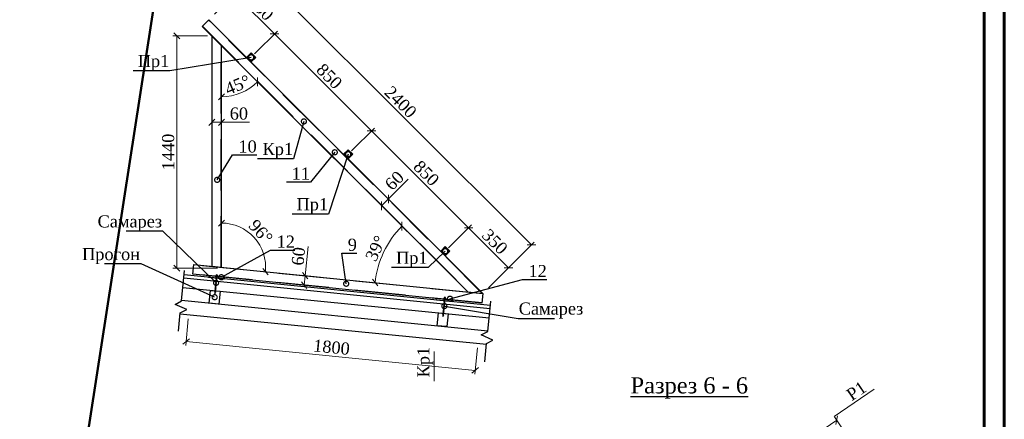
# Model space of a CAD drawing. Header units: millimetres. Extents: x 2063114 to 14983986, y -126020516 to 213791.
# Tile 356 of 656: x 2506723 to 2531119, y -1267248 to -1257336. Entities that reach past the tile are written whole.
import ezdxf
from ezdxf import colors
from ezdxf.entities.mleader import LeaderData, LeaderLine
from ezdxf.math import Vec2, Vec3

# ---------------------------------------------------------------- set-up
doc = ezdxf.new("R2010")
doc.units = ezdxf.units.MM
doc.linetypes.add('DASHED', pattern=[19.05, 12.7, -6.35])
doc.layers.get('Defpoints').update_dxf_attribs({"color": 6, "lineweight": 35})
for name, color, linetype, lineweight in [('_0', 7, 'Continuous', 20), ('Wall', 16, 'Continuous', 40), ('раз.нар', 250, 'Continuous', 20)]:
    doc.layers.add(name, color=color, linetype=linetype, lineweight=lineweight)
doc.layers.add('_print', color=6, linetype='Continuous', lineweight=60, plot=False)
doc.layers.add('ASO-TEXT', color=164, linetype='Continuous')
doc.layers.add('PDF_Text', color=7, linetype='Continuous')
doc.styles.add('TIMES', font='times.ttf')
doc.styles.add('Times New Roman', font='times.ttf')
doc.dimstyles.new('Миржалол100', dxfattribs={"dimtxt": 300, "dimasz": 150, "dimexe": 100, "dimexo": 100, "dimgap": 63, "dimtad": 1, "dimdec": 0, "dimtxsty": 'Times New Roman', "dimblk": 'OBLIQUE', "dimcen": 100, "dimclrd": 256, "dimclre": 256, "dimclrt": 256, "dimadec": 0, "dimazin": 0, "dimtfac": 1, "dimtdec": 0, "dimtmove": 1, "dimatfit": 3, "dimfxl": 800, "dimlwd": 13, "dimlwe": 13, "dimarcsym": 0})
doc.dimstyles.new('Миржалол25', dxfattribs={"dimtxt": 300, "dimasz": 150, "dimexe": 100, "dimexo": 100, "dimgap": 63, "dimtad": 1, "dimdec": 0, "dimlfac": 0.25, "dimtxsty": 'Times New Roman', "dimblk": 'OBLIQUE', "dimcen": 100, "dimclrd": 256, "dimclre": 256, "dimclrt": 256, "dimadec": 0, "dimazin": 0, "dimtfac": 1, "dimtdec": 0, "dimtmove": 1, "dimatfit": 3, "dimfxl": 800, "dimlwd": 13, "dimlwe": 13, "dimarcsym": 0})

# ---------------------------------------------------------------- blocks, each defined once
blk = doc.blocks.new('_Oblique')
at = {"color": 0, "linetype": 'ByBlock', "lineweight": -2}
blk.add_line((-0.5, -0.5), (0.5, 0.5), dxfattribs=at)
blk = doc.blocks.new('*D3055')
at = {"linetype": 'Continuous', "lineweight": 13, "transparency": 16777216}
for p, q in [((2511553, -1257196), (2512119, -1256630)), ((2513038, -1257691), (2512048, -1256701)), ((2512543, -1258186), (2513109, -1257620))]:
    blk.add_line(p, q, dxfattribs=at)
at = {"layer": 'Defpoints', "color": 0, "lineweight": 30, "transparency": 16777216}
for p in [(2512048, -1256701), (2511482, -1257266), (2512472, -1258256)]:
    blk.add_point(p, dxfattribs=at)
at = {"lineweight": 13, "transparency": 16777216, "xscale": 150, "yscale": 150, "zscale": 150}
for p, rotation in [((2512048, -1256701), 134.9999999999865), ((2513038, -1257691), 314.9999999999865)]:
    blk.add_blockref('_Oblique', p, dxfattribs=dict(at, rotation=rotation))
at = {"transparency": 16777216, "insert": (2512696, -1257043), "char_height": 300, "attachment_point": 5, "rotation": 315, "style": 'Times New Roman'}
blk.add_mtext('350', dxfattribs=at)
blk = doc.blocks.new('*D3056')
at = {"linetype": 'Continuous', "lineweight": 13, "transparency": 16777216}
for p, q in [((2512543, -1258186), (2513109, -1257620)), ((2513038, -1257691), (2515442, -1260095)), ((2514947, -1260590), (2515513, -1260024))]:
    blk.add_line(p, q, dxfattribs=at)
at = {"layer": 'Defpoints', "color": 0, "lineweight": 30, "transparency": 16777216}
for p in [(2512472, -1258256), (2515442, -1260095), (2514877, -1260660)]:
    blk.add_point(p, dxfattribs=at)
at = {"lineweight": 13, "transparency": 16777216, "xscale": 150, "yscale": 150, "zscale": 150}
for p, rotation in [((2513038, -1257691), 135), ((2515442, -1260095), 315)]:
    blk.add_blockref('_Oblique', p, dxfattribs=dict(at, rotation=rotation))
at = {"transparency": 16777216, "insert": (2514393, -1258740), "char_height": 300, "attachment_point": 5, "rotation": 315, "style": 'Times New Roman'}
blk.add_mtext('850', dxfattribs=at)
blk = doc.blocks.new('*D3057')
at = {"linetype": 'Continuous', "lineweight": 13, "transparency": 16777216}
for p, q in [((2514947, -1260590), (2515513, -1260024)), ((2515442, -1260095), (2517846, -1262499)), ((2517351, -1262994), (2517917, -1262428))]:
    blk.add_line(p, q, dxfattribs=at)
at = {"layer": 'Defpoints', "color": 0, "lineweight": 30, "transparency": 16777216}
for p in [(2514877, -1260660), (2517846, -1262499), (2517281, -1263065)]:
    blk.add_point(p, dxfattribs=at)
at = {"lineweight": 13, "transparency": 16777216, "xscale": 150, "yscale": 150, "zscale": 150}
for p, rotation in [((2515442, -1260095), 135.0000000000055), ((2517846, -1262499), 315.0000000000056)]:
    blk.add_blockref('_Oblique', p, dxfattribs=dict(at, rotation=rotation))
at = {"transparency": 16777216, "insert": (2516797, -1261144), "char_height": 300, "attachment_point": 5, "rotation": 315, "style": 'Times New Roman'}
blk.add_mtext('850', dxfattribs=at)
blk = doc.blocks.new('*D3058')
at = {"linetype": 'Continuous', "lineweight": 13, "transparency": 16777216}
for p, q in [((2517351, -1262994), (2517917, -1262428)), ((2518836, -1263489), (2517846, -1262499)), ((2518341, -1263984), (2518907, -1263418))]:
    blk.add_line(p, q, dxfattribs=at)
at = {"layer": 'Defpoints', "color": 0, "lineweight": 30, "transparency": 16777216}
for p in [(2517846, -1262499), (2517281, -1263065), (2518271, -1264055)]:
    blk.add_point(p, dxfattribs=at)
at = {"lineweight": 13, "transparency": 16777216, "xscale": 150, "yscale": 150, "zscale": 150}
for p, rotation in [((2517846, -1262499), 135.0000000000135), ((2518836, -1263489), 315.0000000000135)]:
    blk.add_blockref('_Oblique', p, dxfattribs=dict(at, rotation=rotation))
at = {"transparency": 16777216, "insert": (2518494, -1262841), "char_height": 300, "attachment_point": 5, "rotation": 315, "style": 'Times New Roman'}
blk.add_mtext('350', dxfattribs=at)
blk = doc.blocks.new('*D3059')
at = {"linetype": 'Continuous', "lineweight": 13, "transparency": 16777216}
for p, q in [((2511553, -1257196), (2512685, -1256064)), ((2512614, -1256135), (2519402, -1262923)), ((2518341, -1263984), (2519473, -1262852))]:
    blk.add_line(p, q, dxfattribs=at)
at = {"layer": 'Defpoints', "color": 0, "lineweight": 30, "transparency": 16777216}
for p in [(2511482, -1257266), (2519402, -1262923), (2518271, -1264055)]:
    blk.add_point(p, dxfattribs=at)
at = {"lineweight": 13, "transparency": 16777216, "xscale": 150, "yscale": 150, "zscale": 150}
for p, rotation in [((2512614, -1256135), 135.000000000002), ((2519402, -1262923), 315.000000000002)]:
    blk.add_blockref('_Oblique', p, dxfattribs=dict(at, rotation=rotation))
at = {"transparency": 16777216, "insert": (2516160, -1259377), "char_height": 300, "attachment_point": 5, "rotation": 315, "style": 'Times New Roman'}
blk.add_mtext('2400', dxfattribs=at)
blk = doc.blocks.new('_DotSmall')
at = {"color": 0, "linetype": 'ByBlock', "const_width": 0.5}
blk.add_lwpolyline([(-0.0625, 0, 1), (0.0625, 0, 1)], format="xyb", close=True, dxfattribs=at)
blk = doc.blocks.new('*D3060')
at = {"linetype": 'Continuous', "lineweight": 13, "transparency": 16777216}
for p, q in [((2516348, -1261292), (2515857, -1261783)), ((2515857, -1261783), (2515688, -1261952))]:
    blk.add_line(p, q, dxfattribs=at)
at = {"layer": 'Defpoints', "color": 0, "lineweight": 30, "transparency": 16777216}
for p in [(2515688, -1261952), (2515688, -1261952), (2515857, -1261783)]:
    blk.add_point(p, dxfattribs=at)
at = {"lineweight": 13, "transparency": 16777216, "xscale": 150, "yscale": 150, "zscale": 150}
for p, rotation in [((2515857, -1261783), 45.00000000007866), ((2515688, -1261952), 225.0000000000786)]:
    blk.add_blockref('_Oblique', p, dxfattribs=dict(at, rotation=rotation))
at = {"transparency": 16777216, "insert": (2516007, -1261328), "char_height": 300, "attachment_point": 5, "rotation": 45, "style": 'Times New Roman'}
blk.add_mtext('60', dxfattribs=at)
blk = doc.blocks.new('*D3061')
at = {"linetype": 'Continuous', "lineweight": 13, "transparency": 16777216}
blk.add_arc((2511720, -1257985), 1265, 270, 315, dxfattribs=at)
at = {"layer": 'Defpoints', "color": 0, "lineweight": 30, "transparency": 16777216}
for p in [(2511242, -1257507), (2511720, -1257985), (2512047, -1259206), (2511720, -1263782), (2517788, -1264053)]:
    blk.add_point(p, dxfattribs=at)
at = {"lineweight": 13, "transparency": 16777216, "xscale": 150, "yscale": 150, "zscale": 150}
for p, rotation in [((2512614, -1258879), 45.00000000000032), ((2511720, -1259249), 180.0000000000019)]:
    blk.add_blockref('_Oblique', p, dxfattribs=dict(at, rotation=rotation))
at = {"transparency": 16777216, "insert": (2512121, -1258954), "char_height": 300, "attachment_point": 5, "rotation": 22.5, "style": 'Times New Roman'}
blk.add_mtext('45°', dxfattribs=at)
blk = doc.blocks.new('*D3062')
at = {"linetype": 'Continuous', "lineweight": 13, "transparency": 16777216}
for p, q in [((2511380, -1257737), (2510519, -1257737)), ((2510619, -1257737), (2510619, -1263497)), ((2511620, -1263497), (2510519, -1263497))]:
    blk.add_line(p, q, dxfattribs=at)
at = {"layer": 'Defpoints', "color": 0, "lineweight": 30, "transparency": 16777216}
for p in [(2511480, -1257737), (2510619, -1263497), (2511720, -1263497)]:
    blk.add_point(p, dxfattribs=at)
at = {"lineweight": 13, "transparency": 16777216, "xscale": 150, "yscale": 150, "zscale": 150}
for p, rotation in [((2510619, -1257737), 90), ((2510619, -1263497), 270)]:
    blk.add_blockref('_Oblique', p, dxfattribs=dict(at, rotation=rotation))
at = {"transparency": 16777216, "insert": (2510403, -1260617), "char_height": 300, "attachment_point": 5, "rotation": 90, "style": 'Times New Roman'}
blk.add_mtext('1440', dxfattribs=at)
blk = doc.blocks.new('*D3063')
at = {"linetype": 'Continuous', "lineweight": 13, "transparency": 16777216}
for p, q in [((2511480, -1259795), (2511480, -1259782)), ((2511720, -1259795), (2511720, -1259782)), ((2511480, -1259882), (2511720, -1259882)), ((2512420, -1259882), (2511720, -1259882))]:
    blk.add_line(p, q, dxfattribs=at)
at = {"layer": 'Defpoints', "color": 0, "lineweight": 30, "transparency": 16777216}
for p in [(2511480, -1259895), (2511720, -1259882), (2511720, -1259895)]:
    blk.add_point(p, dxfattribs=at)
at = {"lineweight": 13, "transparency": 16777216, "xscale": 150, "yscale": 150, "zscale": 150, "rotation": 180}
blk.add_blockref('_Oblique', (2511480, -1259882), dxfattribs=at)
at = {"lineweight": 13, "transparency": 16777216, "xscale": 150, "yscale": 150, "zscale": 150}
blk.add_blockref('_Oblique', (2511720, -1259882), dxfattribs=at)
at = {"transparency": 16777216, "insert": (2512153, -1259666), "char_height": 300, "attachment_point": 5, "style": 'Times New Roman'}
blk.add_mtext('60', dxfattribs=at)
blk = doc.blocks.new('akjjd123')
for p, q in [((794625.2, 421137.2), (794625.2, 421143.5)), ((794630.8, 421143.5), (794630.8, 421137.3))]:
    blk.add_line(p, q)
for points in [[(794639.1, 421128.5), (794616.7, 421128.4), (794616.7, 421132.2), (794639, 421132.3)], [(794639.1, 421128.5), (794616.7, 421128.4), (794616.7, 421132.2), (794639, 421132.3)], [(794633.6, 421137.3), (794622.4, 421137.2), (794622.4, 421143.5), (794633.6, 421143.5)], [(794631, 421099.8), (794625.4, 421101.6), (794623.5, 421102.5), (794625.4, 421103.5), (794631, 421101.6), (794632.8, 421100.7)], [(794631, 421099.8), (794625.4, 421101.6), (794623.5, 421102.5), (794625.4, 421103.5), (794631, 421101.6), (794632.8, 421100.7)], [(794631, 421075.9), (794625.4, 421077.7), (794623.5, 421078.7), (794625.4, 421079.6), (794631, 421077.8), (794632.8, 421076.8)], [(794631, 421075.9), (794625.4, 421077.7), (794623.5, 421078.7), (794625.4, 421079.6), (794631, 421077.8), (794632.8, 421076.8)], [(794631.1, 421115.7), (794625.5, 421117.5), (794623.6, 421118.5), (794625.5, 421119.4), (794631.1, 421117.6), (794632.9, 421116.6)], [(794631.1, 421115.7), (794625.5, 421117.5), (794623.6, 421118.5), (794625.5, 421119.4), (794631.1, 421117.6), (794632.9, 421116.6)], [(794631.1, 421111.9), (794625.5, 421113.8), (794623.6, 421114.7), (794625.5, 421115.6), (794631.1, 421113.8), (794632.9, 421112.9)], [(794631, 421107.7), (794625.4, 421109.6), (794623.6, 421110.5), (794625.4, 421111.4), (794631, 421109.6), (794632.9, 421108.7)], [(794631, 421107.7), (794625.4, 421109.6), (794623.6, 421110.5), (794625.4, 421111.4), (794631, 421109.6), (794632.9, 421108.7)], [(794631, 421104), (794625.4, 421105.8), (794623.6, 421106.7), (794625.4, 421107.7), (794631, 421105.8), (794632.9, 421104.9)], [(794631.1, 421091.8), (794625.5, 421093.7), (794623.6, 421094.6), (794625.5, 421095.5), (794631.1, 421093.7), (794632.9, 421092.8)], [(794631.1, 421091.8), (794625.5, 421093.7), (794623.6, 421094.6), (794625.5, 421095.5), (794631.1, 421093.7), (794632.9, 421092.8)], [(794631.1, 421088.1), (794625.5, 421089.9), (794623.6, 421090.8), (794625.5, 421091.8), (794631.1, 421089.9), (794632.9, 421089)], [(794631, 421083.9), (794625.4, 421085.7), (794623.6, 421086.6), (794625.4, 421087.6), (794631, 421085.7), (794632.9, 421084.8)], [(794631, 421083.9), (794625.4, 421085.7), (794623.6, 421086.6), (794625.4, 421087.6), (794631, 421085.7), (794632.9, 421084.8)], [(794631, 421080.1), (794625.4, 421081.9), (794623.6, 421082.9), (794625.4, 421083.8), (794631, 421082), (794632.9, 421081)], [(794631.1, 421119.9), (794625.5, 421121.7), (794623.7, 421122.6), (794625.5, 421123.6), (794631.1, 421121.7), (794633, 421120.8)], [(794631.1, 421096), (794625.5, 421097.9), (794623.7, 421098.8), (794625.5, 421099.7), (794631.1, 421097.9), (794633, 421097)], [(794626, 421128.5), (794629.7, 421128.5), (794630, 420993.3), (794628.2, 420984.5), (794626.2, 420993.3)], [(794630.9, 421052.5), (794625.3, 421054.4), (794623.4, 421055.3), (794625.3, 421056.2), (794630.9, 421054.4), (794632.8, 421053.5)], [(794630.9, 421052.5), (794625.3, 421054.4), (794623.4, 421055.3), (794625.3, 421056.2), (794630.9, 421054.4), (794632.8, 421053.5)], [(794631, 421072.1), (794625.4, 421074), (794623.5, 421074.9), (794625.4, 421075.9), (794631, 421074), (794632.8, 421073.1)], [(794631, 421072.1), (794625.4, 421074), (794623.5, 421074.9), (794625.4, 421075.9), (794631, 421074), (794632.8, 421073.1)], [(794630.9, 421068), (794625.3, 421069.8), (794623.5, 421070.7), (794625.3, 421071.7), (794630.9, 421069.8), (794632.8, 421068.9)], [(794630.9, 421068), (794625.3, 421069.8), (794623.5, 421070.7), (794625.3, 421071.7), (794630.9, 421069.8), (794632.8, 421068.9)], [(794631, 421064.2), (794625.4, 421066.1), (794623.5, 421067), (794625.3, 421067.9), (794630.9, 421066.1), (794632.8, 421065.2)], [(794631, 421064.2), (794625.4, 421066.1), (794623.5, 421067), (794625.3, 421067.9), (794630.9, 421066.1), (794632.8, 421065.2)], [(794631, 421060.5), (794625.4, 421062.3), (794623.5, 421063.3), (794625.4, 421064.2), (794631, 421062.4), (794632.8, 421061.4)], [(794631, 421060.5), (794625.4, 421062.3), (794623.5, 421063.3), (794625.4, 421064.2), (794631, 421062.4), (794632.8, 421061.4)], [(794631, 421056.7), (794625.4, 421058.6), (794623.5, 421059.5), (794625.4, 421060.4), (794631, 421058.6), (794632.8, 421057.7)], [(794631, 421056.7), (794625.4, 421058.6), (794623.5, 421059.5), (794625.4, 421060.4), (794631, 421058.6), (794632.8, 421057.7)], [(794630.9, 421048.8), (794625.3, 421050.6), (794623.5, 421051.6), (794625.3, 421052.5), (794630.9, 421050.7), (794632.8, 421049.7)], [(794630.9, 421048.8), (794625.3, 421050.6), (794623.5, 421051.6), (794625.3, 421052.5), (794630.9, 421050.7), (794632.8, 421049.7)], [(794631, 421045.1), (794625.4, 421046.9), (794623.5, 421047.8), (794625.3, 421048.8), (794630.9, 421046.9), (794632.8, 421046)], [(794631, 421045.1), (794625.4, 421046.9), (794623.5, 421047.8), (794625.3, 421048.8), (794630.9, 421046.9), (794632.8, 421046)], [(794631, 421041.3), (794625.4, 421043.2), (794623.5, 421044.1), (794625.4, 421045.1), (794631, 421043.2), (794632.8, 421042.3)], [(794631, 421041.3), (794625.4, 421043.2), (794623.5, 421044.1), (794625.4, 421045.1), (794631, 421043.2), (794632.8, 421042.3)], [(794631, 421037.6), (794625.4, 421039.5), (794623.5, 421040.4), (794625.4, 421041.3), (794631, 421039.5), (794632.8, 421038.6)], [(794631, 421037.6), (794625.4, 421039.5), (794623.5, 421040.4), (794625.4, 421041.3), (794631, 421039.5), (794632.8, 421038.6)], [(794631, 421033.9), (794625.4, 421035.7), (794623.5, 421036.6), (794625.4, 421037.6), (794631, 421035.7), (794632.9, 421034.8)], [(794631, 421030.2), (794625.4, 421032), (794623.5, 421032.9), (794625.4, 421033.9), (794631, 421032), (794632.9, 421031.1)], [(794631, 421026.4), (794625.4, 421028.3), (794623.6, 421029.2), (794625.4, 421030.1), (794631, 421028.3), (794632.9, 421027.4)], [(794631.1, 421022.7), (794625.5, 421024.5), (794623.6, 421025.5), (794625.4, 421026.4), (794631, 421024.6), (794632.9, 421023.6)], [(794631.1, 421019), (794625.5, 421020.8), (794623.6, 421021.7), (794625.5, 421022.7), (794631.1, 421020.8), (794632.9, 421019.9)], [(794631.1, 421015.2), (794625.5, 421017.1), (794623.6, 421018), (794625.5, 421018.9), (794631.1, 421017.1), (794632.9, 421016.2)], [(794631.1, 421011.5), (794625.5, 421013.3), (794623.6, 421014.3), (794625.5, 421015.2), (794631.1, 421013.4), (794633, 421012.4)], [(794631.1, 421007.8), (794625.5, 421009.6), (794623.6, 421010.5), (794625.5, 421011.5), (794631.1, 421009.6), (794633, 421008.7)], [(794631.1, 421004), (794625.5, 421005.9), (794623.7, 421006.8), (794625.5, 421007.7), (794631.1, 421005.9), (794633, 421005)], [(794631.2, 421000.3), (794625.5, 421002.2), (794623.7, 421003.1), (794625.5, 421004), (794631.1, 421002.2), (794633, 421001.3)], [(794631.2, 420996.6), (794625.6, 420998.4), (794623.7, 420999.3), (794625.6, 421000.3), (794631.2, 420998.4), (794633, 420997.5)]]:
    blk.add_lwpolyline(points, close=True)
blk.add_lwpolyline([(794639.1, 421128.5), (794616.7, 421128.4)])
for start, end in [(135.05437, 180.25318), (0.25318, 41.39846)]:
    blk.add_arc((794627.9, 421132.2), 7.66, start, end)
blk.add_solid([(794628.2, 420984.5), (794630, 420993.3), (794628.3, 420993.8)])
blk = doc.blocks.new('*D3064')
at = {"linetype": 'Continuous', "lineweight": 13, "transparency": 16777216}
for p, q in [((2510901, -1264756), (2510835, -1265416)), ((2518009, -1266033), (2510845, -1265316)), ((2518065, -1265472), (2517999, -1266132))]:
    blk.add_line(p, q, dxfattribs=at)
at = {"layer": 'Defpoints', "color": 0, "lineweight": 30, "transparency": 16777216}
for p in [(2510911, -1264656), (2510845, -1265316), (2518075, -1265373)]:
    blk.add_point(p, dxfattribs=at)
at = {"lineweight": 13, "transparency": 16777216, "xscale": 150, "yscale": 150, "zscale": 150}
for p, rotation in [((2510845, -1265316), 174.2894069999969), ((2518009, -1266033), 354.289406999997)]:
    blk.add_blockref('_Oblique', p, dxfattribs=dict(at, rotation=rotation))
at = {"transparency": 16777216, "insert": (2514449, -1265460), "char_height": 300, "attachment_point": 5, "rotation": 354.2894, "style": 'Times New Roman'}
blk.add_mtext('1800', dxfattribs=at)
blk = doc.blocks.new('*D3065')
at = {"linetype": 'Continuous', "lineweight": 13, "transparency": 16777216}
for p, q in [((2511720, -1262676), (2511720, -1262280)), ((2512792, -1263584), (2512911, -1263596))]:
    blk.add_line(p, q, dxfattribs=at)
blk.add_arc((2511720, -1263477), 1097, 354.2894, 90, dxfattribs=at)
at = {"layer": 'Defpoints', "color": 0, "lineweight": 30, "transparency": 16777216}
for p in [(2511720, -1262776), (2512704, -1262993), (2511720, -1263477), (2511720, -1263477), (2512692, -1263574)]:
    blk.add_point(p, dxfattribs=at)
at = {"lineweight": 13, "transparency": 16777216, "xscale": 150, "yscale": 150, "zscale": 150}
for p, rotation in [((2511720, -1262380), 180.0000000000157), ((2512812, -1263586), 264.2894070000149)]:
    blk.add_blockref('_Oblique', p, dxfattribs=dict(at, rotation=rotation))
at = {"transparency": 16777216, "insert": (2512694, -1262596), "char_height": 300, "attachment_point": 5, "rotation": 312.1447, "style": 'Times New Roman'}
blk.add_mtext('96°', dxfattribs=at)
blk = doc.blocks.new('*D3072')
at = {"linetype": 'Continuous', "lineweight": 13, "transparency": 16777216}
for p, q in [((2516323, -1262587), (2516122, -1262387)), ((2515538, -1263859), (2515430, -1263848))]:
    blk.add_line(p, q, dxfattribs=at)
blk.add_arc((2517823, -1264088), 2305, 135, 174.2894, dxfattribs=at)
at = {"layer": 'Defpoints', "color": 0, "lineweight": 30, "transparency": 16777216}
for p in [(2516393, -1262658), (2515866, -1262869), (2515637, -1263869), (2517823, -1264088), (2518200, -1264125)]:
    blk.add_point(p, dxfattribs=at)
at = {"lineweight": 13, "transparency": 16777216, "xscale": 150, "yscale": 150, "zscale": 150}
for p, rotation in [((2516193, -1262458), 44.999999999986), ((2515529, -1263858), 264.2894069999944)]:
    blk.add_blockref('_Oblique', p, dxfattribs=dict(at, rotation=rotation))
at = {"transparency": 16777216, "insert": (2515545, -1263008), "char_height": 300, "attachment_point": 5, "rotation": 64.6447, "style": 'Times New Roman'}
blk.add_mtext('39°', dxfattribs=at)
blk = doc.blocks.new('*D3073')
at = {"linetype": 'Continuous', "lineweight": 13, "transparency": 16777216}
for p, q in [((2513870, -1262960), (2513798, -1263685)), ((2514172, -1263722), (2513698, -1263675)), ((2513774, -1263924), (2513798, -1263685)), ((2514148, -1263961), (2513674, -1263914))]:
    blk.add_line(p, q, dxfattribs=at)
at = {"layer": 'Defpoints', "color": 0, "lineweight": 30, "transparency": 16777216}
for p in [(2513798, -1263685), (2514272, -1263732), (2514248, -1263971)]:
    blk.add_point(p, dxfattribs=at)
at = {"lineweight": 13, "transparency": 16777216, "xscale": 150, "yscale": 150, "zscale": 150}
for p, rotation in [((2513798, -1263685), 84.28940700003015), ((2513774, -1263924), 264.2894070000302)]:
    blk.add_blockref('_Oblique', p, dxfattribs=dict(at, rotation=rotation))
at = {"transparency": 16777216, "insert": (2513629, -1263204), "char_height": 300, "attachment_point": 5, "rotation": 84.2894, "style": 'Times New Roman'}
blk.add_mtext('60', dxfattribs=at)
blk = doc.blocks.new('*D3074')
at = {"linetype": 'Continuous', "lineweight": 13, "transparency": 16777216}
for p, q in [((2526967, -1267268), (2519284, -1272492)), ((2527724, -1268381), (2526911, -1267185)), ((2520041, -1273605), (2519228, -1272410))]:
    blk.add_line(p, q, dxfattribs=at)
at = {"layer": 'Defpoints', "color": 0, "lineweight": 30, "transparency": 16777216}
for p in [(2527780, -1268464), (2519284, -1272492), (2520097, -1273688)]:
    blk.add_point(p, dxfattribs=at)
at = {"lineweight": 13, "transparency": 16777216, "xscale": 150, "yscale": 150, "zscale": 150}
for p, rotation in [((2526967, -1267268), 34.21570213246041), ((2519284, -1272492), 214.2157021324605)]:
    blk.add_blockref('_Oblique', p, dxfattribs=dict(at, rotation=rotation))
at = {"transparency": 16777216, "insert": (2523004, -1269702), "char_height": 300, "attachment_point": 5, "rotation": 34.2157, "style": 'Times New Roman'}
blk.add_mtext('2120', dxfattribs=at)
blk = doc.blocks.new('*U1590')
at = {"color": 0, "ltscale": 25}
blk.add_lwpolyline([(-59400, 42000), (0, 42000), (0, 0), (-59400, 0)], close=True, dxfattribs=at)
at = {"color": 0, "lineweight": 60, "ltscale": 25}
blk.add_lwpolyline([(-57400, 41500), (-500, 41500), (-500, 500), (-57400, 500)], close=True, dxfattribs=at)

msp = doc.modelspace()

# ---------------------------------------------------------------- linework, layer by layer
at = {"color": 0, "linetype": 'Continuous', "lineweight": 13}
for p, q in [((2516988.25955, -1265562.46542), (2516988.25955, -1266303.5149)), ((2527894.76929, -1266503.49403), (2526904.85745, -1267176.63408))]:
    msp.add_line(p, q, dxfattribs=at)
at = {"color": 0, "lineweight": 30}
for points in [[(2511242.075, -1257506.71088), (2517822.88211, -1264087.51799), (2518200.00572, -1264125.23035), (2511411.78062, -1257337.00525)], [(2511720.00572, -1263477.23037), (2511720.00572, -1257984.64161), (2511480.00572, -1257744.64161), (2511480.00572, -1263453.23037)], [(2518176.12483, -1264364.03928), (2511011.85706, -1263647.61252), (2511035.73795, -1263408.80359), (2518200.00572, -1264125.23035)], [(2511401.75696, -1263724.38555), (2511799.77184, -1263764.18704), (2511802.95596, -1263732.34585), (2511404.94108, -1263692.54436)], [(2517052.73912, -1264283.86031), (2517450.754, -1264323.6618), (2517453.93812, -1264291.82061), (2517055.92324, -1264252.01912)]]:
    msp.add_lwpolyline(points, close=True, dxfattribs=at)
at = {"color": 0, "linetype": 'DASHED', "lineweight": 15, "ltscale": 100}
for points in [[(2518185.2533, -1264127.44849), (2511403.29534, -1257345.49053)], [(2511250.56028, -1257498.2256), (2517841.73829, -1264089.40361)], [(2511492.00572, -1257756.64161), (2511492.00572, -1263454.43037)], [(2511708.00572, -1263476.03037), (2511708.00572, -1257972.64161)], [(2518198.81316, -1264137.15595), (2511034.54539, -1263420.72917)], [(2518177.31739, -1264352.11368), (2511013.04962, -1263635.68693)]]:
    msp.add_lwpolyline(points, dxfattribs=at)
at = {"color": 0, "lineweight": 30, "ltscale": 0.9}
for points in [[(2512345.16157, -1258270.3862), (2512458.29866, -1258383.52329), (2512571.43574, -1258270.3862), (2512458.29866, -1258157.24912)], [(2512362.13214, -1258270.3862), (2512458.29866, -1258366.55273), (2512554.46518, -1258270.3862), (2512458.29866, -1258174.21968)], [(2514749.32463, -1260674.54926), (2514862.46171, -1260787.68635), (2514975.5988, -1260674.54926), (2514862.46171, -1260561.41218)], [(2514766.29519, -1260674.54926), (2514862.46171, -1260770.71578), (2514958.62824, -1260674.54926), (2514862.46171, -1260578.38274)], [(2517153.48769, -1263078.71232), (2517266.62477, -1263191.8494), (2517379.76186, -1263078.71232), (2517266.62477, -1262965.57523)], [(2517170.45825, -1263078.71232), (2517266.62477, -1263174.87884), (2517362.79129, -1263078.71232), (2517266.62477, -1262982.54579)]]:
    msp.add_lwpolyline(points, close=True, dxfattribs=at)
at = {"color": 0}
for points in [[(2510656.37539, -1265064.96467), (2510701.83316, -1264610.38698), (2510861.03911, -1264525.80882), (2510572.47833, -1264396.45398), (2510731.68428, -1264311.87582), (2510806.99316, -1263558.78697)], [(2518243.78324, -1265823.70546), (2518289.24101, -1265369.12776), (2518448.44696, -1265284.5496), (2518159.88617, -1265155.19477), (2518319.09212, -1265070.61661), (2518394.40101, -1264317.52776)]]:
    msp.add_lwpolyline(points, dxfattribs=at)
at = {"layer": '_0', "color": 1, "lineweight": 50}
msp.add_lwpolyline([(2514532.49977, -1227952.26431), (2491533.69799, -1376813.34011)], dxfattribs=at)
at = {"layer": '_print', "ltscale": 100}
msp.add_lwpolyline([(2531118.76192, -1285001.43901), (2471718.76192, -1285001.43901), (2471718.76192, -1243001.43901), (2531118.76192, -1243001.43901)], close=True, dxfattribs=at)
at = {"layer": 'Wall', "color": 0, "lineweight": 30}
for p, q in [((2510733.6525, -1264292.19363), (2518321.06034, -1265050.93441)), ((2510699.98913, -1264628.82729), (2518287.39698, -1265387.56808))]:
    msp.add_line(p, q, dxfattribs=at)
for points in [[(2511656.12588, -1264390.06441), (2511418.50211, -1264366.30203), (2511450.18528, -1264049.47035), (2511687.80904, -1264073.23273), (2511656.12588, -1264390.06441)], [(2517307.10803, -1264949.53918), (2517069.48427, -1264925.77681), (2517101.16744, -1264608.94512), (2517338.7912, -1264632.7075), (2517307.10803, -1264949.53918)]]:
    msp.add_lwpolyline(points, dxfattribs=at)
at = {"layer": 'раз.нар', "color": 0, "lineweight": 25}
for p, q in [((2510797.04279, -1263658.29069), (2518384.45064, -1264417.03148)), ((2510789.1093, -1263737.62554), (2518376.51715, -1264496.36632)), ((2510765.33566, -1263975.36195), (2518352.74351, -1264734.10273))]:
    msp.add_line(p, q, dxfattribs=at)

# ---------------------------------------------------------------- block references
msp.add_blockref('*U1590', (2531118.76192, -1285001.43901))
at = {"color": 0, "xscale": -3, "yscale": 3, "zscale": 3, "rotation": 354.289407}
for p in [(4757945.19544, -2758033.2192), (4763596.1776, -2758592.69396)]:
    msp.add_blockref('akjjd123', p, dxfattribs=at)

# ---------------------------------------------------------------- texts
at = {"color": 0, "char_height": 300, "attachment_point": 5, "style": 'Times New Roman'}
for s, insert, rotation in [('Кр1', (2516772.66402, -1265829.53896), 90), ('Р1', (2527453.12257, -1266543.0947), 34.215702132)]:
    msp.add_mtext(s, dxfattribs=dict(at, insert=insert, rotation=rotation))
at = {"layer": 'PDF_Text', "color": 0, "insert": (2523314.32123, -1266470.5664), "char_height": 400, "width": 3142.5498975, "attachment_point": 5, "style": 'Times New Roman'}
msp.add_mtext('{\\LРазрез 6 - 6}', dxfattribs=at)

# ---------------------------------------------------------------- dimensions: what is measured, and where the dimension line sits
at = {"color": 0}
for p1, p2, distance, picture, middle in [((2511482.4913, -1257266.29458), (2518270.7164, -1264054.51967), 1600, '*D3059', (2516160.42376, -1259376.58721)), ((2512472.44079, -1258256.24407), (2511482.4913, -1257266.29458), -800, '*D3055', (2512695.60053, -1257043.13484)), ((2512472.44079, -1258256.24407), (2514876.60385, -1260660.40712), 800, '*D3056', (2514392.65681, -1258740.19111)), ((2514876.60385, -1260660.40712), (2517280.76691, -1263064.57018), 800, '*D3057', (2516796.81986, -1261144.35417)), ((2518270.7164, -1264054.51967), (2517280.76691, -1263064.57018), -800, '*D3058', (2518493.87614, -1262841.41044)), ((2518075.22126, -1265372.87898), (2510910.95349, -1264656.45222), 663.16406, '*D3064', (2514448.55265, -1265460.01294))]:
    dim = msp.add_aligned_dim(p1=p1, p2=p2, distance=distance, dimstyle='Миржалол25', dxfattribs=at)
    dim.commit()
    dim.dimension.update_dxf_attribs({"geometry": picture, "text_midpoint": middle})
for base, line1, line2, picture, middle in [((2512047.34009, -1259206.27009), ((2511720.00572, -1263782.18426), (2511720.00572, -1257984.64161)), ((2511242.075, -1257506.71088), (2517787.93534, -1264052.57123)), '*D3061', (2512121.48937, -1258953.90889)), ((2512704.4734, -1262992.96293), ((2511720.00572, -1263477.23037), (2512692.33115, -1263574.46291)), ((2511720.00572, -1263477.23037), (2511720.00572, -1262775.73394)), '*D3065', (2512693.64923, -1262596.0951)), ((2515865.9709, -1262869.28071), ((2516393.2503, -1262657.88619), (2517822.88211, -1264087.51799)), ((2515637.17034, -1263868.94682), (2518200.00572, -1264125.23035)), '*D3072', (2515544.59202, -1263007.88388))]:
    dim = msp.add_angular_dim_2l(base=base, line1=line1, line2=line2, dimstyle='Миржалол100', dxfattribs=at)
    dim.commit()
    dim.dimension.update_dxf_attribs({"geometry": picture, "text_midpoint": middle})
dim = msp.add_linear_dim(base=(2510618.89011, -1263497.23037), p1=(2511480.00572, -1257736.64161), p2=(2511720.00572, -1263497.23037), angle=90, dimstyle='Миржалол25', dxfattribs=at)
dim.commit()
dim.dimension.update_dxf_attribs({"geometry": '*D3062', "text_midpoint": (2510403.29458, -1260616.93599)})
dim = msp.add_linear_dim(base=(2511720.00572, -1259882.04803), p1=(2511480.00572, -1259894.97395), p2=(2511720.00572, -1259894.97395), dimstyle='Миржалол25', dxfattribs=at)
dim.commit()
dim.dimension.update_dxf_attribs({"geometry": '*D3063', "text_midpoint": (2512153.34823, -1259894.97395), "dimtype": 160})
for base, p1, p2, angle, picture, middle in [((2515687.77957, -1261952.41545), (2515857.4852, -1261782.70983), (2515687.77957, -1261952.41545), 225, '*D3060', (2516159.4486, -1261480.74643)), ((2513797.69097, -1263684.99889), (2514247.70305, -1263971.19711), (2514271.58394, -1263732.38818), 84.289407, '*D3073', (2513856.38594, -1263226.75956))]:
    dim = msp.add_linear_dim(base=base, p1=p1, p2=p2, angle=angle, dimstyle='Миржалол25', dxfattribs=at)
    dim.commit()
    dim.dimension.update_dxf_attribs({"geometry": picture, "text_midpoint": middle, "dimtype": 161})
dim = msp.add_aligned_dim(p1=(2527780.16386, -1268463.84939), p2=(2520097.37943, -1273688.14281), distance=-1445.94183, text='2120', dimstyle='Миржалол25', dxfattribs=at)
dim.commit()
dim.dimension.update_dxf_attribs({"geometry": '*D3074', "text_midpoint": (2523004.47254, -1269702.02682)})

# ---------------------------------------------------------------- leaders
at = {"layer": 'ASO-TEXT', "ltscale": 100}
ml = msp.add_multileader_mtext('Standard', dxfattribs=at)
ml.set_content(' Пр1 ', color=256, style='TIMES')
ml.set_leader_properties(color=256, linetype='ByLayer', lineweight=-1)
ml.set_arrow_properties(name='DOTSMALL')
ml.build(insert=Vec2(0, 0))
ml.multileader.update_dxf_attribs({"text_left_attachment_type": 6, "text_right_attachment_type": 6, "dogleg_length": 30, "arrow_head_size": 250})
ctx = ml.context
ctx.base_point, ctx.char_height, ctx.arrow_head_size, ctx.landing_gap_size, ctx.plane_origin = Vec3(2509562.23999, -1258605.62111), 300, 250, 10, Vec3(2511267.32552, -1262857.07308)
ctx.left_attachment, ctx.right_attachment, ctx.text_align_type = 6, 6, 1
notes = []
notes.append((ctx, [(1, (1, 1, 0), (2510442.36412, -1258605.62111), (-1, 0), 40.58556, [(0, [(2512458.29866, -1258270.3862)], 0, [])])]))
ctx.mtext.insert, ctx.mtext.width, ctx.mtext.alignment, ctx.mtext.flow_direction = Vec3(2509982.00928, -1258210.88427), 845.6787666, 2, 5
at = {"layer": 'ASO-TEXT', "color": 0, "ltscale": 100}
ml = msp.add_multileader_mtext('Standard', dxfattribs=at)
ml.set_content(' Кр1', style='TIMES')
ml.set_leader_properties(color=256, linetype='ByLayer', lineweight=-1)
ml.set_arrow_properties(name='DOTSMALL')
ml.build(insert=Vec2(0, 0))
ml.multileader.update_dxf_attribs({"text_left_attachment_type": 6, "text_right_attachment_type": 6, "dogleg_length": 30, "arrow_head_size": 250})
ctx = ml.context
ctx.base_point, ctx.char_height, ctx.arrow_head_size, ctx.landing_gap_size, ctx.plane_origin = Vec3(2512654.04812, -1260787.55203), 300, 250, 10, Vec3(2512573.32932, -1264446.05972)
ctx.left_attachment, ctx.right_attachment, ctx.text_align_type = 6, 6, 1
notes.append((ctx, [(1, (1, 1, 0), (2513509.73101, -1260787.55203), (-1, 0), 40.58556, [(0, [(2513764.30246, -1259859.37285)], 0, [])])]))
ctx.mtext.insert, ctx.mtext.width, ctx.mtext.alignment, ctx.mtext.flow_direction = Vec3(2513061.59679, -1260392.81519), 845.6787666, 2, 5
ml = msp.add_multileader_mtext('Standard', dxfattribs=at)
ml.set_content(' 10', style='TIMES')
ml.set_leader_properties(color=256, linetype='ByLayer', lineweight=-1)
ml.set_arrow_properties(name='DOTSMALL')
ml.build(insert=Vec2(0, 0))
ml.multileader.update_dxf_attribs({"text_left_attachment_type": 6, "text_right_attachment_type": 6, "dogleg_length": 30, "arrow_head_size": 250})
ctx = ml.context
ctx.base_point, ctx.char_height, ctx.arrow_head_size, ctx.landing_gap_size, ctx.plane_origin = Vec3(2512033.44847, -1260691.55518), 300, 250, 10, Vec3(2509973.85932, -1265334.19642)
ctx.left_attachment, ctx.right_attachment, ctx.text_align_type = 6, 6, 1
notes.append((ctx, [(0, (1, 1, 0), (2511992.86291, -1260691.55518), (1, 0), 40.58556, [(0, [(2511615.46294, -1261308.27776)], 0, [])])]))
ctx.mtext.insert, ctx.mtext.width, ctx.mtext.alignment, ctx.mtext.flow_direction = Vec3(2512312.41026, -1260331.55518), 845.6787666, 2, 5
ml = msp.add_multileader_mtext('Standard', dxfattribs=at)
ml.set_content(' 11', style='TIMES')
ml.set_leader_properties(color=256, linetype='ByLayer', lineweight=-1)
ml.set_arrow_properties(name='DOTSMALL')
ml.build(insert=Vec2(0, 0))
ml.multileader.update_dxf_attribs({"text_left_attachment_type": 6, "text_right_attachment_type": 6, "dogleg_length": 30, "arrow_head_size": 250})
ctx = ml.context
ctx.base_point, ctx.char_height, ctx.arrow_head_size, ctx.landing_gap_size, ctx.plane_origin = Vec3(2513371.41791, -1261363.01592), 300, 250, 10, Vec3(2511533.31398, -1266005.65716)
ctx.left_attachment, ctx.right_attachment, ctx.text_align_type = 6, 6, 1
notes.append((ctx, [(1, (1, 1, 0), (2513931.64298, -1261363.01592), (-1, 0), 40.58556, [(0, [(2514529.54957, -1260625.10654)], 0, [])])]))
ctx.mtext.insert, ctx.mtext.width, ctx.mtext.alignment, ctx.mtext.flow_direction = Vec3(2513631.23766, -1261003.01592), 845.6787666, 2, 5
at = {"layer": 'ASO-TEXT', "ltscale": 100}
ml = msp.add_multileader_mtext('Standard', dxfattribs=at)
ml.set_content(' Пр1 ', color=256, style='TIMES')
ml.set_leader_properties(color=256, linetype='ByLayer', lineweight=-1)
ml.set_arrow_properties(name='DOTSMALL')
ml.build(insert=Vec2(0, 0))
ml.multileader.update_dxf_attribs({"text_left_attachment_type": 6, "text_right_attachment_type": 6, "dogleg_length": 30, "arrow_head_size": 250})
ctx = ml.context
ctx.base_point, ctx.char_height, ctx.arrow_head_size, ctx.landing_gap_size, ctx.plane_origin = Vec3(2513496.40569, -1262157.29387), 300, 250, 10, Vec3(2513671.48857, -1265261.23614)
ctx.left_attachment, ctx.right_attachment, ctx.text_align_type = 6, 6, 1
notes.append((ctx, [(1, (1, 1, 0), (2514376.52982, -1262157.29387), (-1, 0), 40.58556, [(0, [(2514862.46171, -1260674.54926)], 0, [])])]))
ctx.mtext.insert, ctx.mtext.width, ctx.mtext.alignment, ctx.mtext.flow_direction = Vec3(2513916.17497, -1261762.55703), 845.6787666, 2, 5
at = {"layer": 'ASO-TEXT', "color": 0, "ltscale": 100}
ml = msp.add_multileader_mtext('Standard', dxfattribs=at)
ml.set_content('Самарез', style='TIMES')
ml.set_leader_properties(color=256, linetype='ByLayer', lineweight=-1)
ml.set_arrow_properties(name='DOTSMALL')
ml.build(insert=Vec2(0, 0))
ml.multileader.update_dxf_attribs({"text_left_attachment_type": 6, "text_right_attachment_type": 6, "dogleg_length": 30, "arrow_head_size": 250})
ctx = ml.context
ctx.base_point, ctx.char_height, ctx.arrow_head_size, ctx.landing_gap_size, ctx.plane_origin = Vec3(2508675.49147, -1262583.3151), 300, 250, 10, Vec3(2508935.96911, -1267406.64235)
ctx.left_attachment, ctx.right_attachment, ctx.text_align_type = 6, 6, 1
notes.append((ctx, [(1, (1, 1, 0), (2510267.87227, -1262583.3151), (-1, 0), 40.58556, [(0, [(2511587.819, -1263863.74845)], 0, [])])]))
ctx.mtext.insert, ctx.mtext.width, ctx.mtext.alignment, ctx.mtext.flow_direction = Vec3(2509451.38909, -1262188.57825), 845.6787666, 2, 5
ml = msp.add_multileader_mtext('Standard', dxfattribs=at)
ml.set_content(' 12', style='TIMES')
ml.set_leader_properties(color=256, linetype='ByLayer', lineweight=-1)
ml.set_arrow_properties(name='DOTSMALL')
ml.build(insert=Vec2(0, 0))
ml.multileader.update_dxf_attribs({"text_left_attachment_type": 6, "text_right_attachment_type": 6, "dogleg_length": 30, "arrow_head_size": 250})
ctx = ml.context
ctx.base_point, ctx.char_height, ctx.arrow_head_size, ctx.landing_gap_size, ctx.plane_origin = Vec3(2512979.5839, -1263050.63739), 300, 250, 10, Vec3(2512415.84704, -1271863.98673)
ctx.left_attachment, ctx.right_attachment, ctx.text_align_type = 6, 6, 1
notes.append((ctx, [(1, (1, 1, 0), (2512938.99834, -1263050.63739), (1, 0), 40.58556, [(0, [(2511719.13935, -1263723.96419)], 0, [])])]))
ctx.mtext.insert, ctx.mtext.width, ctx.mtext.alignment, ctx.mtext.flow_direction = Vec3(2513257.24792, -1262690.63739), 845.6787666, 2, 5
ml = msp.add_multileader_mtext('Standard', dxfattribs=at)
ml.set_content(' 9', style='TIMES')
ml.set_leader_properties(color=256, linetype='ByLayer', lineweight=-1)
ml.set_arrow_properties(name='DOTSMALL')
ml.build(insert=Vec2(0, 0))
ml.multileader.update_dxf_attribs({"text_left_attachment_type": 6, "text_right_attachment_type": 6, "dogleg_length": 30, "arrow_head_size": 250})
ctx = ml.context
ctx.base_point, ctx.char_height, ctx.arrow_head_size, ctx.landing_gap_size, ctx.plane_origin = Vec3(2514741.74038, -1263127.50016), 300, 250, 10, Vec3(2513170.47179, -1267911.01084)
ctx.left_attachment, ctx.right_attachment, ctx.text_align_type = 6, 6, 1
notes.append((ctx, [(0, (1, 1, 0), (2514701.15483, -1263127.50016), (1, 0), 40.58556, [(0, [(2514812.07542, -1263885.09218)], 0, [])])]))
ctx.mtext.insert, ctx.mtext.width, ctx.mtext.alignment, ctx.mtext.flow_direction = Vec3(2514908.33736, -1262767.50016), 845.6787666, 2, 5
ml = msp.add_multileader_mtext('Standard', dxfattribs=at)
ml.set_content('Прогон', style='TIMES')
ml.set_leader_properties(color=256, linetype='ByLayer', lineweight=-1)
ml.set_arrow_properties(name='DOTSMALL')
ml.build(insert=Vec2(0, 0))
ml.multileader.update_dxf_attribs({"text_left_attachment_type": 6, "text_right_attachment_type": 6, "dogleg_length": 30, "arrow_head_size": 250})
ctx = ml.context
ctx.base_point, ctx.char_height, ctx.arrow_head_size, ctx.landing_gap_size, ctx.plane_origin = Vec3(2508283.61601, -1263394.51194), 300, 250, 10, Vec3(2507146.98136, -1266911.74723)
ctx.left_attachment, ctx.right_attachment, ctx.text_align_type = 6, 6, 1
notes.append((ctx, [(0, (1, 1, 0), (2509729.34937, -1263394.51194), (-1, 0), 40.58556, [(0, [(2511553.15558, -1264219.76738)], 0, [])])]))
ctx.mtext.insert, ctx.mtext.width, ctx.mtext.alignment, ctx.mtext.flow_direction = Vec3(2508986.18991, -1262999.7751), 845.6787666, 2, 5
at = {"layer": 'ASO-TEXT', "ltscale": 100}
ml = msp.add_multileader_mtext('Standard', dxfattribs=at)
ml.set_content(' Пр1 ', color=256, style='TIMES')
ml.set_leader_properties(color=256, linetype='ByLayer', lineweight=-1)
ml.set_arrow_properties(name='DOTSMALL')
ml.build(insert=Vec2(0, 0))
ml.multileader.update_dxf_attribs({"text_left_attachment_type": 6, "text_right_attachment_type": 6, "dogleg_length": 30, "arrow_head_size": 250})
ctx = ml.context
ctx.base_point, ctx.char_height, ctx.arrow_head_size, ctx.landing_gap_size, ctx.plane_origin = Vec3(2515962.35019, -1263485.24826), 300, 250, 10, Vec3(2516075.65163, -1267665.39919)
ctx.left_attachment, ctx.right_attachment, ctx.text_align_type = 6, 6, 1
notes.append((ctx, [(1, (1, 1, 0), (2516842.47432, -1263485.24826), (-1, 0), 40.58556, [(0, [(2517266.62477, -1263078.71232)], 0, [])])]))
ctx.mtext.insert, ctx.mtext.width, ctx.mtext.alignment, ctx.mtext.flow_direction = Vec3(2516382.11947, -1263090.51142), 845.6787666, 2, 5
at = {"layer": 'ASO-TEXT', "color": 0, "ltscale": 100}
ml = msp.add_multileader_mtext('Standard', dxfattribs=at)
ml.set_content(' 12', style='TIMES')
ml.set_leader_properties(color=256, linetype='ByLayer', lineweight=-1)
ml.set_arrow_properties(name='DOTSMALL')
ml.build(insert=Vec2(0, 0))
ml.multileader.update_dxf_attribs({"text_left_attachment_type": 6, "text_right_attachment_type": 6, "dogleg_length": 30, "arrow_head_size": 250})
ctx = ml.context
ctx.base_point, ctx.char_height, ctx.arrow_head_size, ctx.landing_gap_size, ctx.plane_origin = Vec3(2519222.58578, -1263779.72781), 300, 250, 10, Vec3(2518777.1146, -1269948.54024)
ctx.left_attachment, ctx.right_attachment, ctx.text_align_type = 6, 6, 1
notes.append((ctx, [(1, (1, 1, 0), (2519182.00022, -1263779.72781), (1, 0), 40.58556, [(0, [(2517383.86033, -1264256.68752)], 0, [])])]))
ctx.mtext.insert, ctx.mtext.width, ctx.mtext.alignment, ctx.mtext.flow_direction = Vec3(2519500.24981, -1263419.72781), 845.6787666, 2, 5
at = {"layer": 'ASO-TEXT', "ltscale": 100}
ml = msp.add_multileader_mtext('Standard', dxfattribs=at)
ml.set_content('Самарез', color=256, style='TIMES')
ml.set_leader_properties(color=256, linetype='ByLayer', lineweight=-1)
ml.set_arrow_properties(name='DOTSMALL')
ml.build(insert=Vec2(0, 0))
ml.multileader.update_dxf_attribs({"text_left_attachment_type": 6, "text_right_attachment_type": 6, "dogleg_length": 30, "arrow_head_size": 250})
ctx = ml.context
ctx.base_point, ctx.char_height, ctx.arrow_head_size, ctx.landing_gap_size, ctx.plane_origin = Vec3(2519110.52904, -1264745.84964), 300, 250, 10, Vec3(2518700.21472, -1270423.02782)
ctx.left_attachment, ctx.right_attachment, ctx.text_align_type = 6, 6, 1
notes.append((ctx, [(1, (1, 1, 0), (2519069.94348, -1264745.84964), (1, 0), 40.58556, [(0, [(2517244.52941, -1264439.66061)], 0, [])])]))
ctx.mtext.insert, ctx.mtext.width, ctx.mtext.alignment, ctx.mtext.flow_direction = Vec3(2519886.42666, -1264351.1128), 845.6787666, 2, 5
for ctx, leaders in notes:
    for number, flags, end, landing, length, lines in leaders:
        leader = LeaderData()
        leader.index, (leader.has_last_leader_line, leader.has_dogleg_vector, leader.attachment_direction) = number, flags
        leader.last_leader_point, leader.dogleg_vector, leader.dogleg_length = Vec3(end), Vec3(landing), length
        for number, points, colour, breaks in lines:
            line = LeaderLine()
            line.index, line.vertices, line.color, line.breaks = number, Vec3.list(points), colors.encode_raw_color(colour), breaks
            leader.lines.append(line)
        ctx.leaders.append(leader)

doc.saveas('drawing.dxf')
